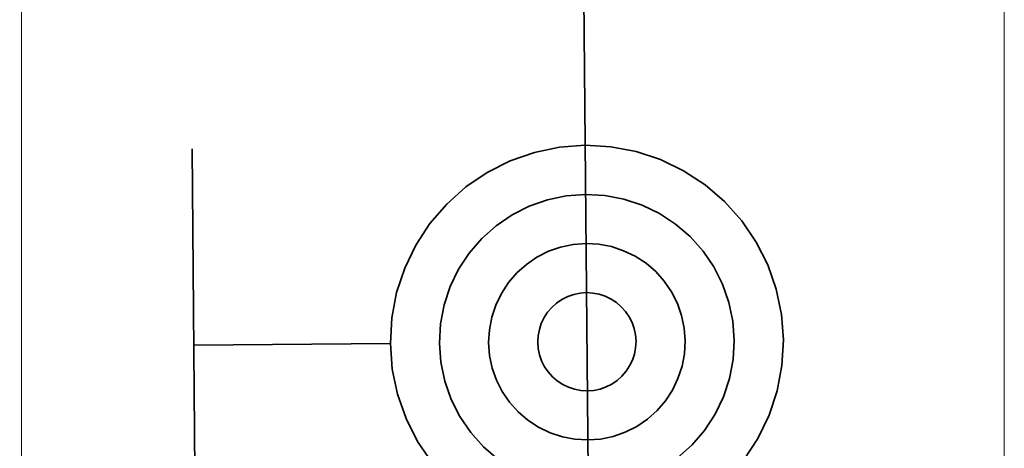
# Model space of a CAD drawing. Extents: x -223 to 557, y -138 to 606.
# Tile 270 of 347: x 308.564 to 310.568, y 170.26 to 171.133. Entities that reach past the tile are written whole.
import ezdxf
from ezdxf.lldxf.tags import DXFTag

# ---------------------------------------------------------------- set-up
doc = ezdxf.new("R2010")
doc.units = 0
doc.layers.get('0').update_dxf_attribs({"lineweight": 35})
doc.layers.add('5_EG-HLSE', color=7, linetype='Continuous', lineweight=25)
doc.layers.add('H_Heizkoerper', color=1, linetype='Continuous', lineweight=35, true_color=0xff0000)
doc.layers.add('H_Vorlauf', color=1, linetype='Continuous', lineweight=35, true_color=0xff0000)
tags = doc.linetypes.add('ALL_S14', pattern=[0.002, 0.001, -0.001]).pattern_tags.tags
tags[6:7] = [DXFTag(74, 4), DXFTag(75, 0), DXFTag(340, '0'), DXFTag(46, 1.0), DXFTag(50, 0.0), DXFTag(44, 0.0), DXFTag(45, 0.0)]
tags[4:5] = [DXFTag(74, 4), DXFTag(75, 0), DXFTag(340, '0'), DXFTag(46, 1.0), DXFTag(50, 0.0), DXFTag(44, 0.0), DXFTag(45, 0.0)]

# ---------------------------------------------------------------- blocks, each defined once
blk = doc.blocks.new('Referenz-A07ALDUO1N', base_point=(-167.6747, -99.33))
at = {"layer": '5_EG-HLSE', "color": 0, "linetype": 'ALL_S14', "lineweight": 13, "ltscale": 0.13}
for p, q in [((308.568, 169.1079), (308.5639, 209.1079)), ((310.5639, 209.1081), (310.568, 169.1081))]:
    blk.add_line(p, q, dxfattribs=at)
blk = doc.blocks.new('Heizkörper-A07ALDUW1N', base_point=(302.6701, 167.6923))
at = {"layer": 'H_Vorlauf', "color": 0, "linetype": 'ByBlock', "lineweight": -2, "ltscale": 0.35}
for p, q in [((309.7111, 171.2766), (309.7256, 169.6767)), ((308.922, 170.0695), (308.9148, 170.8694)), ((309.6626, 170.8728), (309.6114, 170.8621)), ((309.7148, 170.8767), (309.6626, 170.8728)), ((309.767, 170.8737), (309.7148, 170.8767)), ((309.8184, 170.864), (309.767, 170.8737)), ((309.6114, 170.8621), (309.562, 170.8448)), ((309.8681, 170.8476), (309.8184, 170.864)), ((309.562, 170.8448), (309.5153, 170.8213)), ((309.9152, 170.8249), (309.8681, 170.8476)), ((309.5153, 170.8213), (309.472, 170.7918)), ((309.959, 170.7962), (309.9152, 170.8249)), ((309.472, 170.7918), (309.433, 170.757)), ((309.9987, 170.7621), (309.959, 170.7962)), ((309.6765, 170.7737), (309.6381, 170.7657)), ((309.7157, 170.7767), (309.6765, 170.7737)), ((309.7548, 170.7745), (309.7157, 170.7767)), ((309.7934, 170.7671), (309.7548, 170.7745)), ((309.433, 170.757), (309.3988, 170.7173)), ((309.6011, 170.7528), (309.566, 170.7351)), ((309.6381, 170.7657), (309.6011, 170.7528)), ((309.8307, 170.7549), (309.7934, 170.7671)), ((309.866, 170.7378), (309.8307, 170.7549)), ((310.0335, 170.723), (309.9987, 170.7621)), ((309.566, 170.7351), (309.5336, 170.713)), ((309.8988, 170.7163), (309.866, 170.7378)), ((309.3988, 170.7173), (309.3702, 170.6735)), ((309.5336, 170.713), (309.5043, 170.6869)), ((309.9286, 170.6907), (309.8988, 170.7163)), ((310.063, 170.6798), (310.0335, 170.723)), ((309.9547, 170.6614), (309.9286, 170.6907)), ((309.3702, 170.6735), (309.3475, 170.6264)), ((309.5043, 170.6869), (309.4787, 170.6571)), ((309.6649, 170.6694), (309.6402, 170.6608)), ((309.6905, 170.6747), (309.6649, 170.6694)), ((309.7166, 170.6767), (309.6905, 170.6747)), ((309.7427, 170.6752), (309.7166, 170.6767)), ((309.7684, 170.6703), (309.7427, 170.6752)), ((309.7932, 170.6621), (309.7684, 170.6703)), ((310.0865, 170.6331), (310.063, 170.6798)), ((309.4787, 170.6571), (309.4572, 170.6243)), ((309.6168, 170.649), (309.5952, 170.6342)), ((309.6402, 170.6608), (309.6168, 170.649)), ((309.8168, 170.6508), (309.7932, 170.6621)), ((309.8387, 170.6364), (309.8168, 170.6508)), ((309.9768, 170.629), (309.9547, 170.6614)), ((309.5952, 170.6342), (309.5757, 170.6168)), ((309.8585, 170.6194), (309.8387, 170.6364)), ((309.9945, 170.594), (309.9768, 170.629)), ((310.1038, 170.5837), (310.0865, 170.6331)), ((309.3475, 170.6264), (309.3311, 170.5767)), ((309.4572, 170.6243), (309.4402, 170.589)), ((309.5757, 170.6168), (309.5586, 170.597)), ((309.8759, 170.5999), (309.8585, 170.6194)), ((309.4402, 170.589), (309.4279, 170.5517)), ((309.5586, 170.597), (309.5443, 170.5751)), ((309.8907, 170.5782), (309.8759, 170.5999)), ((310.0074, 170.5569), (309.9945, 170.594)), ((309.3311, 170.5767), (309.3213, 170.5253)), ((309.5443, 170.5751), (309.5329, 170.5515)), ((309.6793, 170.5687), (309.6676, 170.5628)), ((309.6916, 170.573), (309.6793, 170.5687)), ((309.7044, 170.5757), (309.6916, 170.573)), ((309.7175, 170.5767), (309.7044, 170.5757)), ((309.7305, 170.5759), (309.7175, 170.5767)), ((309.7434, 170.5735), (309.7305, 170.5759)), ((309.7558, 170.5694), (309.7434, 170.5735)), ((309.7676, 170.5637), (309.7558, 170.5694)), ((309.9025, 170.5549), (309.8907, 170.5782)), ((310.1145, 170.5325), (310.1038, 170.5837)), ((309.4279, 170.5517), (309.4206, 170.5131)), ((309.5329, 170.5515), (309.5247, 170.5267)), ((309.6568, 170.5555), (309.647, 170.5467)), ((309.6676, 170.5628), (309.6568, 170.5555)), ((309.7785, 170.5566), (309.7676, 170.5637)), ((309.7884, 170.548), (309.7785, 170.5566)), ((309.7972, 170.5383), (309.7884, 170.548)), ((309.9111, 170.5302), (309.9025, 170.5549)), ((310.0154, 170.5185), (310.0074, 170.5569)), ((309.6385, 170.5368), (309.6313, 170.5259)), ((309.647, 170.5467), (309.6385, 170.5368)), ((309.8045, 170.5275), (309.7972, 170.5383)), ((309.9164, 170.5046), (309.9111, 170.5302)), ((310.1184, 170.4803), (310.1145, 170.5325)), ((309.3213, 170.5253), (309.3184, 170.4731)), ((309.4206, 170.5131), (309.4184, 170.474)), ((309.5247, 170.5267), (309.5199, 170.501)), ((309.6256, 170.5141), (309.6216, 170.5017)), ((309.6313, 170.5259), (309.6256, 170.5141)), ((309.8104, 170.5158), (309.8045, 170.5275)), ((309.8147, 170.5034), (309.8104, 170.5158)), ((310.0184, 170.4794), (310.0154, 170.5185)), ((309.5199, 170.501), (309.5184, 170.4749)), ((309.6191, 170.4888), (309.6184, 170.4758)), ((309.6216, 170.5017), (309.6191, 170.4888)), ((309.8174, 170.4906), (309.8147, 170.5034)), ((309.8184, 170.4776), (309.8174, 170.4906)), ((309.9184, 170.4785), (309.9164, 170.5046)), ((309.3184, 170.4731), (308.9184, 170.4694)), ((309.3184, 170.4731), (309.3223, 170.4209)), ((309.4184, 170.474), (309.4213, 170.4348)), ((309.5184, 170.4749), (309.5203, 170.4488)), ((309.6184, 170.4758), (309.6194, 170.4627)), ((309.8176, 170.4645), (309.8184, 170.4776)), ((309.9169, 170.4524), (309.9184, 170.4785)), ((310.0162, 170.4402), (310.0184, 170.4794)), ((310.1154, 170.4281), (310.1184, 170.4803)), ((309.5203, 170.4488), (309.5257, 170.4232)), ((309.6194, 170.4627), (309.622, 170.4499)), ((309.622, 170.4499), (309.6263, 170.4376)), ((309.8111, 170.4392), (309.8152, 170.4517)), ((309.8152, 170.4517), (309.8176, 170.4645)), ((309.912, 170.4267), (309.9169, 170.4524)), ((309.4213, 170.4348), (309.4293, 170.3964)), ((309.6263, 170.4376), (309.6322, 170.4259)), ((309.8054, 170.4275), (309.8111, 170.4392)), ((310.0088, 170.4017), (310.0162, 170.4402)), ((310.1057, 170.3766), (310.1154, 170.4281)), ((309.3223, 170.4209), (309.333, 170.3697)), ((309.5257, 170.4232), (309.5343, 170.3985)), ((309.6322, 170.4259), (309.6396, 170.4151)), ((309.6396, 170.4151), (309.6483, 170.4053)), ((309.7897, 170.4066), (309.7983, 170.4165)), ((309.7983, 170.4165), (309.8054, 170.4275)), ((309.9038, 170.4018), (309.912, 170.4267)), ((309.4293, 170.3964), (309.4423, 170.3594)), ((309.5343, 170.3985), (309.5461, 170.3751)), ((309.6483, 170.4053), (309.6582, 170.3968)), ((309.6582, 170.3968), (309.6692, 170.3896)), ((309.6692, 170.3896), (309.6809, 170.3839)), ((309.7575, 170.3846), (309.7692, 170.3905)), ((309.7692, 170.3905), (309.78, 170.3979)), ((309.78, 170.3979), (309.7897, 170.4066)), ((309.8925, 170.3782), (309.9038, 170.4018)), ((309.9966, 170.3644), (310.0088, 170.4017)), ((309.333, 170.3697), (309.3502, 170.3203)), ((309.5461, 170.3751), (309.5608, 170.3535)), ((309.6809, 170.3839), (309.6934, 170.3799)), ((309.6934, 170.3799), (309.7062, 170.3774)), ((309.7062, 170.3774), (309.7193, 170.3767)), ((309.7193, 170.3767), (309.7323, 170.3777)), ((309.7323, 170.3777), (309.7451, 170.3803)), ((309.7451, 170.3803), (309.7575, 170.3846)), ((309.8781, 170.3564), (309.8925, 170.3782)), ((310.0893, 170.327), (310.1057, 170.3766)), ((309.4423, 170.3594), (309.4599, 170.3243)), ((309.5608, 170.3535), (309.5782, 170.334)), ((309.8611, 170.3365), (309.8781, 170.3564)), ((309.9795, 170.329), (309.9966, 170.3644)), ((309.5782, 170.334), (309.5981, 170.3169)), ((309.8416, 170.3191), (309.8611, 170.3365)), ((309.958, 170.2962), (309.9795, 170.329)), ((309.3502, 170.3203), (309.3738, 170.2736)), ((309.4599, 170.3243), (309.482, 170.2919)), ((309.5981, 170.3169), (309.6199, 170.3026)), ((309.8199, 170.3044), (309.8416, 170.3191)), ((310.0666, 170.2798), (310.0893, 170.327)), ((309.482, 170.2919), (309.5082, 170.2626)), ((309.6199, 170.3026), (309.6435, 170.2912)), ((309.6435, 170.2912), (309.6684, 170.283)), ((309.7719, 170.284), (309.7966, 170.2926)), ((309.7966, 170.2926), (309.8199, 170.3044)), ((309.9324, 170.2665), (309.958, 170.2962)), ((309.3738, 170.2736), (309.4032, 170.2303)), ((309.6684, 170.283), (309.6941, 170.2782)), ((309.6941, 170.2782), (309.7202, 170.2767)), ((309.7202, 170.2767), (309.7463, 170.2786)), ((309.7463, 170.2786), (309.7719, 170.284)), ((310.0379, 170.2361), (310.0666, 170.2798)), ((309.5082, 170.2626), (309.5379, 170.237)), ((309.9031, 170.2403), (309.9324, 170.2665))]:
    blk.add_line(p, q, dxfattribs=at)

msp = doc.modelspace()

# ---------------------------------------------------------------- block references
at = {"color": 251, "lineweight": 25, "ltscale": 0.25, "true_color": 0x585858}
msp.add_blockref('Referenz-A07ALDUO1N', (-167.6747, -99.33), dxfattribs=at)
at = {"layer": 'H_Heizkoerper', "ltscale": 0.35}
msp.add_blockref('Heizkörper-A07ALDUW1N', (302.6701, 167.6923), dxfattribs=at)

doc.saveas('drawing.dxf')
